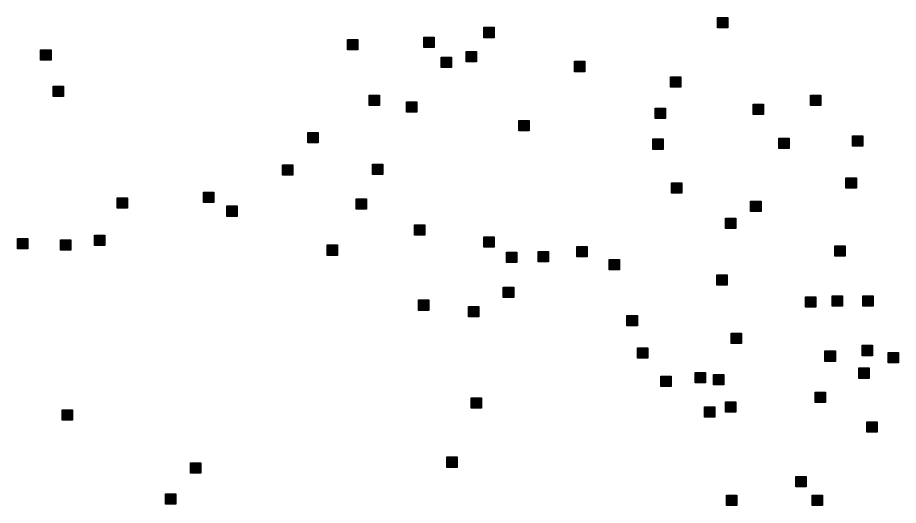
# Model space of a CAD drawing. Extents: x 445.4 to 500, y 8728.7 to 8784.
# Drawn here: x 462.972 to 467.904, y 8728.711 to 8731.441 of the extents above; entities that cross this region are included whole.
import ezdxf

# ---------------------------------------------------------------- set-up
doc = ezdxf.new("R2010")
doc.units = 0
doc.header["$LTSCALE"] = 0.064
doc.layers.add('2', color=7, linetype='Continuous', lineweight=25)

msp = doc.modelspace()

# ---------------------------------------------------------------- hatches: boundary and pattern name
at = {"layer": '2'}
for points in [[(466.891, 8731.4405), (466.949, 8731.4405), (466.949, 8731.3825), (466.891, 8731.3825)], [(465.5833, 8731.3862), (465.6413, 8731.3862), (465.6413, 8731.3282), (465.5833, 8731.3282)], [(464.8186, 8731.3183), (464.8766, 8731.3183), (464.8766, 8731.2603), (464.8186, 8731.2603)], [(465.2465, 8731.3319), (465.3045, 8731.3319), (465.3045, 8731.2739), (465.2465, 8731.2739)], [(463.1014, 8731.2604), (463.1594, 8731.2604), (463.1594, 8731.2024), (463.1014, 8731.2024)], [(465.4838, 8731.2504), (465.5418, 8731.2504), (465.5418, 8731.1924), (465.4838, 8731.1924)], [(465.3435, 8731.2187), (465.4015, 8731.2187), (465.4015, 8731.1607), (465.3435, 8731.1607)], [(466.0901, 8731.196), (466.1481, 8731.196), (466.1481, 8731.138), (466.0901, 8731.138)], [(466.6286, 8731.11), (466.6866, 8731.11), (466.6866, 8731.052), (466.6286, 8731.052)], [(463.1715, 8731.0567), (463.2295, 8731.0567), (463.2295, 8730.9987), (463.1715, 8730.9987)], [(464.9408, 8731.0059), (464.9988, 8731.0059), (464.9988, 8730.9479), (464.9408, 8730.9479)], [(467.4114, 8731.0059), (467.4694, 8731.0059), (467.4694, 8730.9479), (467.4114, 8730.9479)], [(465.1489, 8730.9697), (465.2069, 8730.9697), (465.2069, 8730.9117), (465.1489, 8730.9117)], [(467.0901, 8730.9561), (467.1481, 8730.9561), (467.1481, 8730.8981), (467.0901, 8730.8981)], [(466.5426, 8730.9335), (466.6006, 8730.9335), (466.6006, 8730.8755), (466.5426, 8730.8755)], [(465.7779, 8730.8655), (465.8359, 8730.8655), (465.8359, 8730.8075), (465.7779, 8730.8075)], [(464.5969, 8730.7976), (464.6549, 8730.7976), (464.6549, 8730.7396), (464.5969, 8730.7396)], [(466.529, 8730.7614), (466.587, 8730.7614), (466.587, 8730.7034), (466.529, 8730.7034)], [(467.2349, 8730.7659), (467.2929, 8730.7659), (467.2929, 8730.7079), (467.2349, 8730.7079)], [(467.6467, 8730.7795), (467.7047, 8730.7795), (467.7047, 8730.7215), (467.6467, 8730.7215)], [(464.4555, 8730.6162), (464.5135, 8730.6162), (464.5135, 8730.5582), (464.4555, 8730.5582)], [(464.9589, 8730.6211), (465.0169, 8730.6211), (465.0169, 8730.5631), (464.9589, 8730.5631)], [(466.6331, 8730.5169), (466.6911, 8730.5169), (466.6911, 8730.4589), (466.6331, 8730.4589)], [(467.6105, 8730.5441), (467.6685, 8730.5441), (467.6685, 8730.4861), (467.6105, 8730.4861)], [(464.0131, 8730.4636), (464.0711, 8730.4636), (464.0711, 8730.4056), (464.0131, 8730.4056)], [(463.5289, 8730.4319), (463.5869, 8730.4319), (463.5869, 8730.3739), (463.5289, 8730.3739)], [(464.8684, 8730.4264), (464.9264, 8730.4264), (464.9264, 8730.3684), (464.8684, 8730.3684)], [(467.0766, 8730.4128), (467.1346, 8730.4128), (467.1346, 8730.3548), (467.0766, 8730.3548)], [(464.1443, 8730.3866), (464.2023, 8730.3866), (464.2023, 8730.3286), (464.1443, 8730.3286)], [(466.9363, 8730.3177), (466.9943, 8730.3177), (466.9943, 8730.2597), (466.9363, 8730.2597)], [(465.1942, 8730.2815), (465.2522, 8730.2815), (465.2522, 8730.2235), (465.1942, 8730.2235)], [(462.9724, 8730.2055), (463.0304, 8730.2055), (463.0304, 8730.1475), (462.9724, 8730.1475)], [(463.4022, 8730.2236), (463.4602, 8730.2236), (463.4602, 8730.1656), (463.4022, 8730.1656)], [(465.5833, 8730.2136), (465.6413, 8730.2136), (465.6413, 8730.1556), (465.5833, 8730.1556)], [(463.2122, 8730.1965), (463.2702, 8730.1965), (463.2702, 8730.1385), (463.2122, 8730.1385)], [(464.7055, 8730.1683), (464.7635, 8730.1683), (464.7635, 8730.1103), (464.7055, 8730.1103)], [(466.1037, 8730.1593), (466.1617, 8730.1593), (466.1617, 8730.1013), (466.1037, 8730.1013)], [(467.5472, 8730.1638), (467.6052, 8730.1638), (467.6052, 8730.1058), (467.5472, 8730.1058)], [(465.71, 8730.1276), (465.768, 8730.1276), (465.768, 8730.0696), (465.71, 8730.0696)], [(465.8865, 8730.1321), (465.9445, 8730.1321), (465.9445, 8730.0741), (465.8865, 8730.0741)], [(466.2847, 8730.0868), (466.3427, 8730.0868), (466.3427, 8730.0288), (466.2847, 8730.0288)], [(466.8865, 8730.0008), (466.9445, 8730.0008), (466.9445, 8729.9428), (466.8865, 8729.9428)], [(465.6919, 8729.9329), (465.7499, 8729.9329), (465.7499, 8729.8749), (465.6919, 8729.8749)], [(465.2168, 8729.8605), (465.2748, 8729.8605), (465.2748, 8729.8025), (465.2168, 8729.8025)], [(467.3843, 8729.8786), (467.4423, 8729.8786), (467.4423, 8729.8206), (467.3843, 8729.8206)], [(467.5336, 8729.8831), (467.5916, 8729.8831), (467.5916, 8729.8251), (467.5336, 8729.8251)], [(467.7039, 8729.8831), (467.7619, 8729.8831), (467.7619, 8729.8251), (467.7039, 8729.8251)], [(465.4973, 8729.8242), (465.5553, 8729.8242), (465.5553, 8729.7662), (465.4973, 8729.7662)], [(466.3842, 8729.7744), (466.4422, 8729.7744), (466.4422, 8729.7164), (466.3842, 8729.7164)], [(466.968, 8729.6748), (467.026, 8729.6748), (467.026, 8729.6168), (466.968, 8729.6168)], [(466.4431, 8729.5933), (466.5011, 8729.5933), (466.5011, 8729.5353), (466.4431, 8729.5353)], [(467.4929, 8729.5752), (467.5509, 8729.5752), (467.5509, 8729.5172), (467.4929, 8729.5172)], [(467.701, 8729.6069), (467.759, 8729.6069), (467.759, 8729.5489), (467.701, 8729.5489)], [(467.8458, 8729.5662), (467.9038, 8729.5662), (467.9038, 8729.5082), (467.8458, 8729.5082)], [(467.6829, 8729.4801), (467.7409, 8729.4801), (467.7409, 8729.4221), (467.6829, 8729.4221)], [(466.5743, 8729.4349), (466.6323, 8729.4349), (466.6323, 8729.3769), (466.5743, 8729.3769)], [(466.766, 8729.4544), (466.824, 8729.4544), (466.824, 8729.3964), (466.766, 8729.3964)], [(466.8684, 8729.4439), (466.9264, 8729.4439), (466.9264, 8729.3859), (466.8684, 8729.3859)], [(467.4386, 8729.3443), (467.4966, 8729.3443), (467.4966, 8729.2863), (467.4386, 8729.2863)], [(465.5109, 8729.3126), (465.5689, 8729.3126), (465.5689, 8729.2546), (465.5109, 8729.2546)], [(466.9363, 8729.29), (466.9943, 8729.29), (466.9943, 8729.232), (466.9363, 8729.232)], [(463.2212, 8729.2457), (463.2792, 8729.2457), (463.2792, 8729.1877), (463.2212, 8729.1877)], [(466.8186, 8729.2628), (466.8766, 8729.2628), (466.8766, 8729.2048), (466.8186, 8729.2048)], [(467.7278, 8729.1788), (467.7858, 8729.1788), (467.7858, 8729.1208), (467.7278, 8729.1208)], [(465.3752, 8728.9821), (465.4332, 8728.9821), (465.4332, 8728.9241), (465.3752, 8728.9241)], [(463.9407, 8728.9487), (463.9987, 8728.9487), (463.9987, 8728.8907), (463.9407, 8728.8907)], [(467.33, 8728.8735), (467.388, 8728.8735), (467.388, 8728.8155), (467.33, 8728.8155)], [(463.8004, 8728.7766), (463.8584, 8728.7766), (463.8584, 8728.7186), (463.8004, 8728.7186)], [(466.9408, 8728.7693), (466.9988, 8728.7693), (466.9988, 8728.7113), (466.9408, 8728.7113)], [(467.4205, 8728.7693), (467.4785, 8728.7693), (467.4785, 8728.7113), (467.4205, 8728.7113)]]:
    msp.add_hatch(color=256, dxfattribs=at).paths.add_polyline_path(points)

# ---------------------------------------------------------------- linework, layer by layer
for points in [[(466.891, 8731.4405), (466.949, 8731.4405), (466.949, 8731.3825), (466.891, 8731.3825)], [(465.5833, 8731.3862), (465.6413, 8731.3862), (465.6413, 8731.3282), (465.5833, 8731.3282)], [(464.8186, 8731.3183), (464.8766, 8731.3183), (464.8766, 8731.2603), (464.8186, 8731.2603)], [(465.2465, 8731.3319), (465.3045, 8731.3319), (465.3045, 8731.2739), (465.2465, 8731.2739)], [(463.1014, 8731.2604), (463.1594, 8731.2604), (463.1594, 8731.2024), (463.1014, 8731.2024)], [(465.4838, 8731.2504), (465.5418, 8731.2504), (465.5418, 8731.1924), (465.4838, 8731.1924)], [(465.3435, 8731.2187), (465.4015, 8731.2187), (465.4015, 8731.1607), (465.3435, 8731.1607)], [(466.0901, 8731.196), (466.1481, 8731.196), (466.1481, 8731.138), (466.0901, 8731.138)], [(466.6286, 8731.11), (466.6866, 8731.11), (466.6866, 8731.052), (466.6286, 8731.052)], [(463.1715, 8731.0567), (463.2295, 8731.0567), (463.2295, 8730.9987), (463.1715, 8730.9987)], [(464.9408, 8731.0059), (464.9988, 8731.0059), (464.9988, 8730.9479), (464.9408, 8730.9479)], [(467.4114, 8731.0059), (467.4694, 8731.0059), (467.4694, 8730.9479), (467.4114, 8730.9479)], [(465.1489, 8730.9697), (465.2069, 8730.9697), (465.2069, 8730.9117), (465.1489, 8730.9117)], [(467.0901, 8730.9561), (467.1481, 8730.9561), (467.1481, 8730.8981), (467.0901, 8730.8981)], [(466.5426, 8730.9335), (466.6006, 8730.9335), (466.6006, 8730.8755), (466.5426, 8730.8755)], [(465.7779, 8730.8655), (465.8359, 8730.8655), (465.8359, 8730.8075), (465.7779, 8730.8075)], [(464.5969, 8730.7976), (464.6549, 8730.7976), (464.6549, 8730.7396), (464.5969, 8730.7396)], [(466.529, 8730.7614), (466.587, 8730.7614), (466.587, 8730.7034), (466.529, 8730.7034)], [(467.2349, 8730.7659), (467.2929, 8730.7659), (467.2929, 8730.7079), (467.2349, 8730.7079)], [(467.6467, 8730.7795), (467.7047, 8730.7795), (467.7047, 8730.7215), (467.6467, 8730.7215)], [(464.4555, 8730.6162), (464.5135, 8730.6162), (464.5135, 8730.5582), (464.4555, 8730.5582)], [(464.9589, 8730.6211), (465.0169, 8730.6211), (465.0169, 8730.5631), (464.9589, 8730.5631)], [(466.6331, 8730.5169), (466.6911, 8730.5169), (466.6911, 8730.4589), (466.6331, 8730.4589)], [(467.6105, 8730.5441), (467.6685, 8730.5441), (467.6685, 8730.4861), (467.6105, 8730.4861)], [(464.0131, 8730.4636), (464.0711, 8730.4636), (464.0711, 8730.4056), (464.0131, 8730.4056)], [(463.5289, 8730.4319), (463.5869, 8730.4319), (463.5869, 8730.3739), (463.5289, 8730.3739)], [(464.8684, 8730.4264), (464.9264, 8730.4264), (464.9264, 8730.3684), (464.8684, 8730.3684)], [(467.0766, 8730.4128), (467.1346, 8730.4128), (467.1346, 8730.3548), (467.0766, 8730.3548)], [(464.1443, 8730.3866), (464.2023, 8730.3866), (464.2023, 8730.3286), (464.1443, 8730.3286)], [(466.9363, 8730.3177), (466.9943, 8730.3177), (466.9943, 8730.2597), (466.9363, 8730.2597)], [(465.1942, 8730.2815), (465.2522, 8730.2815), (465.2522, 8730.2235), (465.1942, 8730.2235)], [(462.9724, 8730.2055), (463.0304, 8730.2055), (463.0304, 8730.1475), (462.9724, 8730.1475)], [(463.4022, 8730.2236), (463.4602, 8730.2236), (463.4602, 8730.1656), (463.4022, 8730.1656)], [(465.5833, 8730.2136), (465.6413, 8730.2136), (465.6413, 8730.1556), (465.5833, 8730.1556)], [(463.2122, 8730.1965), (463.2702, 8730.1965), (463.2702, 8730.1385), (463.2122, 8730.1385)], [(464.7055, 8730.1683), (464.7635, 8730.1683), (464.7635, 8730.1103), (464.7055, 8730.1103)], [(466.1037, 8730.1593), (466.1617, 8730.1593), (466.1617, 8730.1013), (466.1037, 8730.1013)], [(467.5472, 8730.1638), (467.6052, 8730.1638), (467.6052, 8730.1058), (467.5472, 8730.1058)], [(465.71, 8730.1276), (465.768, 8730.1276), (465.768, 8730.0696), (465.71, 8730.0696)], [(465.8865, 8730.1321), (465.9445, 8730.1321), (465.9445, 8730.0741), (465.8865, 8730.0741)], [(466.2847, 8730.0868), (466.3427, 8730.0868), (466.3427, 8730.0288), (466.2847, 8730.0288)], [(466.8865, 8730.0008), (466.9445, 8730.0008), (466.9445, 8729.9428), (466.8865, 8729.9428)], [(465.6919, 8729.9329), (465.7499, 8729.9329), (465.7499, 8729.8749), (465.6919, 8729.8749)], [(465.2168, 8729.8605), (465.2748, 8729.8605), (465.2748, 8729.8025), (465.2168, 8729.8025)], [(467.3843, 8729.8786), (467.4423, 8729.8786), (467.4423, 8729.8206), (467.3843, 8729.8206)], [(467.5336, 8729.8831), (467.5916, 8729.8831), (467.5916, 8729.8251), (467.5336, 8729.8251)], [(467.7039, 8729.8831), (467.7619, 8729.8831), (467.7619, 8729.8251), (467.7039, 8729.8251)], [(465.4973, 8729.8242), (465.5553, 8729.8242), (465.5553, 8729.7662), (465.4973, 8729.7662)], [(466.3842, 8729.7744), (466.4422, 8729.7744), (466.4422, 8729.7164), (466.3842, 8729.7164)], [(466.968, 8729.6748), (467.026, 8729.6748), (467.026, 8729.6168), (466.968, 8729.6168)], [(466.4431, 8729.5933), (466.5011, 8729.5933), (466.5011, 8729.5353), (466.4431, 8729.5353)], [(467.4929, 8729.5752), (467.5509, 8729.5752), (467.5509, 8729.5172), (467.4929, 8729.5172)], [(467.701, 8729.6069), (467.759, 8729.6069), (467.759, 8729.5489), (467.701, 8729.5489)], [(467.8458, 8729.5662), (467.9038, 8729.5662), (467.9038, 8729.5082), (467.8458, 8729.5082)], [(467.6829, 8729.4801), (467.7409, 8729.4801), (467.7409, 8729.4221), (467.6829, 8729.4221)], [(466.5743, 8729.4349), (466.6323, 8729.4349), (466.6323, 8729.3769), (466.5743, 8729.3769)], [(466.766, 8729.4544), (466.824, 8729.4544), (466.824, 8729.3964), (466.766, 8729.3964)], [(466.8684, 8729.4439), (466.9264, 8729.4439), (466.9264, 8729.3859), (466.8684, 8729.3859)], [(467.4386, 8729.3443), (467.4966, 8729.3443), (467.4966, 8729.2863), (467.4386, 8729.2863)], [(465.5109, 8729.3126), (465.5689, 8729.3126), (465.5689, 8729.2546), (465.5109, 8729.2546)], [(466.9363, 8729.29), (466.9943, 8729.29), (466.9943, 8729.232), (466.9363, 8729.232)], [(463.2212, 8729.2457), (463.2792, 8729.2457), (463.2792, 8729.1877), (463.2212, 8729.1877)], [(466.8186, 8729.2628), (466.8766, 8729.2628), (466.8766, 8729.2048), (466.8186, 8729.2048)], [(467.7278, 8729.1788), (467.7858, 8729.1788), (467.7858, 8729.1208), (467.7278, 8729.1208)], [(465.3752, 8728.9821), (465.4332, 8728.9821), (465.4332, 8728.9241), (465.3752, 8728.9241)], [(463.9407, 8728.9487), (463.9987, 8728.9487), (463.9987, 8728.8907), (463.9407, 8728.8907)], [(467.33, 8728.8735), (467.388, 8728.8735), (467.388, 8728.8155), (467.33, 8728.8155)], [(463.8004, 8728.7766), (463.8584, 8728.7766), (463.8584, 8728.7186), (463.8004, 8728.7186)], [(466.9408, 8728.7693), (466.9988, 8728.7693), (466.9988, 8728.7113), (466.9408, 8728.7113)], [(467.4205, 8728.7693), (467.4785, 8728.7693), (467.4785, 8728.7113), (467.4205, 8728.7113)]]:
    msp.add_lwpolyline(points, close=True, dxfattribs=at)

doc.saveas('drawing.dxf')
